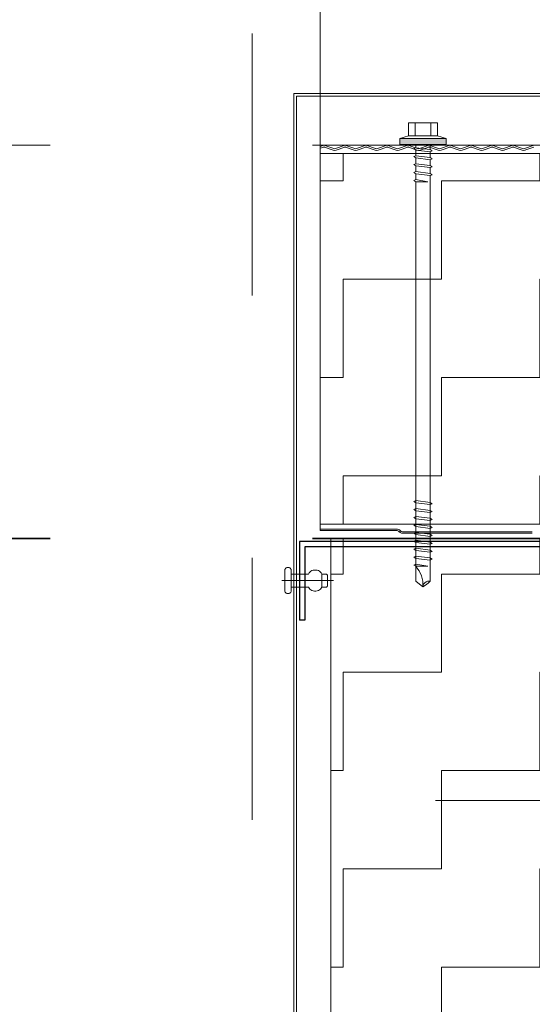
# Model space of a CAD drawing. Header units: metres. Extents: x 1316.5 to 1415.3, y -94.1 to -52.
# Tile 561 of 656: x 1408.377 to 1408.572, y -73.514 to -73.138. Entities that reach past the tile are written whole.
import ezdxf

# ---------------------------------------------------------------- set-up
doc = ezdxf.new("R2010")
doc.units = ezdxf.units.M
doc.header["$PDMODE"] = 65
for name, pattern in [('AUSGEZOGEN', [0]), ('GETRENNT2_S10', [0.045, 0.02, -0.01, 0, -0.005, 0, -0.01]), ('PUNKT2_S9', [0.0015, 0, -0.0015]), ('STRICHLINIE2_S3', [0.055, 0.04, -0.015]), ('STRICHPUNKT2_S5', [0.1, 0.07, -0.01, 0.01, -0.01])]:
    doc.linetypes.add(name, pattern=pattern)
doc.layers.add('XR$3$_42143', color=7, linetype='Continuous')
doc.layers.add('XR$3$_42154', color=7, linetype='Continuous')
for name, color, linetype, lineweight in [('XR$3$Achsen', 4, 'AUSGEZOGEN', 13), ('XR$3$Maßlinie 1_50', 7, 'AUSGEZOGEN', 25), ('XR$3$Muster', 4, 'AUSGEZOGEN', 13), ('XR$3$STANDARD_1', 7, 'AUSGEZOGEN', 25), ('XR$3$Wand', 1, 'AUSGEZOGEN', 50), ('XR$3$Wand Mauerwerk nt', 7, 'AUSGEZOGEN', 25), ('XR$3$Wand Mauerwerk tr_1', 42, 'AUSGEZOGEN', 18)]:
    doc.layers.add(name, color=color, linetype=linetype, lineweight=lineweight)
doc.styles.add('ARIAL', font='arial.ttf')
doc.dimstyles.new('DIMSTYLE_22', dxfattribs={"dimtxt": 0.04, "dimasz": 0.03, "dimexe": 0, "dimexo": 1e-06, "dimgap": 0.02, "dimtad": 2, "dimdec": 1, "dimlfac": 100, "dimrnd": 0.5, "dimzin": 12, "dimdsep": 46, "dimtxsty": 'ARIAL', "dimblk1": 'ALL_ML_KREIS', "dimblk2": 'ALL_ML_KREIS', "dimsah": 1, "dimcen": 0, "dimse1": 1, "dimse2": 1, "dimclrd": 7, "dimclre": 7, "dimclrt": 7, "dimadec": 0, "dimazin": 0, "dimtfac": 1, "dimtdec": 0, "dimtix": 1, "dimtmove": 2, "dimatfit": 3, "dimfxl": 0, "dimtvp": 1.2, "dimtzin": 0, "dimlwd": 0, "dimlwe": 25, "dimarcsym": 0})
doc.dimstyles.new('DIMSTYLE_23', dxfattribs={"dimtxt": 0.04, "dimasz": 0.03, "dimexe": 0, "dimexo": 1e-06, "dimgap": 0.02, "dimtad": 2, "dimdec": 1, "dimlfac": 100, "dimrnd": 0.5, "dimzin": 12, "dimdsep": 46, "dimtxsty": 'ARIAL', "dimblk1": 'ALL_ML_KREIS', "dimblk2": 'ALL_ML_KREIS', "dimsah": 1, "dimcen": 0, "dimse1": 1, "dimse2": 1, "dimclrd": 7, "dimclre": 7, "dimclrt": 7, "dimadec": 0, "dimazin": 0, "dimtfac": 1, "dimtdec": 0, "dimtix": 1, "dimtmove": 2, "dimatfit": 3, "dimfxl": 0, "dimtvp": 1.2, "dimtzin": 0, "dimlwd": 0, "dimlwe": 25, "dimarcsym": 0})
doc.dimstyles.new('DIMSTYLE_4', dxfattribs={"dimtxt": 0.04, "dimasz": 0.03, "dimexe": 0, "dimexo": 1e-06, "dimgap": 0.02, "dimtad": 2, "dimdec": 1, "dimlfac": 100, "dimrnd": 0.5, "dimzin": 4, "dimdsep": 46, "dimtxsty": 'ARIAL', "dimblk1": 'ALL_ML_KREIS', "dimblk2": 'ALL_ML_KREIS', "dimsah": 1, "dimcen": 0, "dimse1": 1, "dimse2": 1, "dimclrd": 7, "dimclre": 7, "dimclrt": 7, "dimadec": 0, "dimazin": 0, "dimtfac": 1, "dimtdec": 0, "dimtix": 1, "dimtmove": 2, "dimatfit": 3, "dimfxl": 0, "dimtzin": 0, "dimlwd": 0, "dimlwe": 25, "dimarcsym": 0})
pattern_1 = [(90, (-0.075, 0.075), (-0.0375, 0.0375), [0.0375, -0.0375]), (180, (-0.075, 0.075), (-0.0375, -0.0375), [0.0375, -0.0375])]

# ---------------------------------------------------------------- blocks, each defined once
blk = doc.blocks.new('COMPLEXOBJECT_26')
at = {"transparency": 33554687}
for p, q in [((1408.61527, -73.42137), (1408.61527, -73.42737)), ((1408.61527, -73.45137), (1408.61527, -73.44537))]:
    blk.add_line(p, q, dxfattribs=at)
at = {"layer": 'XR$3$STANDARD_1', "color": 7, "linetype": 'AUSGEZOGEN', "lineweight": 25, "transparency": 33554687}
for p, q in [((1408.61527, -73.33758), (1408.48337, -73.33758)), ((1408.48337, -73.33758), (1408.48337, -73.36758)), ((1408.61327, -73.33959), (1408.48537, -73.33958)), ((1408.48537, -73.33958), (1408.48537, -73.36758)), ((1408.61327, -73.47989), (1408.61327, -73.33959)), ((1408.61527, -73.47989), (1408.61527, -73.33758)), ((1408.48537, -73.36758), (1408.48337, -73.36758)), ((1408.61327, -73.47989), (1408.61527, -73.47989))]:
    blk.add_line(p, q, dxfattribs=at)
at = {"layer": 'XR$3$STANDARD_1', "color": 7, "linetype": 'AUSGEZOGEN', "lineweight": 18, "transparency": 33554687}
for p, q in [((1408.61527, -73.46637), (1408.61527, -73.40637)), ((1408.61527, -73.40637), (1408.61527, -73.46637))]:
    blk.add_line(p, q, dxfattribs=at)
blk = doc.blocks.new('COMPLEXOBJECT_28')
at = {"layer": 'XR$3$_42143', "color": 7, "linetype": 'AUSGEZOGEN', "lineweight": 13, "transparency": 33554687}
for p, q in [((1408.57778, -73.16661), (1408.48128, -73.16661)), ((1408.48128, -73.16661), (1408.48128, -73.7336)), ((1408.57678, -73.16761), (1408.48228, -73.16761)), ((1408.48228, -73.16761), (1408.48228, -73.73261))]:
    blk.add_line(p, q, dxfattribs=at)
blk = doc.blocks.new('ALL_ML_KREIS')
at = {"color": 0, "linetype": 'ByBlock', "lineweight": -2}
for p, q in [((0, -0.5), (0, 0.5)), ((-1, 0), (0.5, 0))]:
    blk.add_line(p, q, dxfattribs=at)
blk.add_circle((0, 0), 0.15, dxfattribs=at)
blk = doc.blocks.new('*D169')
at = {"layer": 'DEFPOINTS', "color": 7, "linetype": 'AUSGEZOGEN', "lineweight": 25, "transparency": 33554687}
for p in [(1408.49128, -73.07314), (1408.49128, -73.29055), (1408.61527, -73.38937)]:
    blk.add_point(p, dxfattribs=at)
at = {"layer": 'XR$3$Maßlinie 1_50', "color": 7, "linetype": 'AUSGEZOGEN', "lineweight": -2, "transparency": 33554687}
blk.add_line((1408.49128, -73.07314), (1408.61527, -73.07314), dxfattribs=at)
at = {"layer": 'XR$3$Maßlinie 1_50', "color": 7, "linetype": 'AUSGEZOGEN', "lineweight": 25, "transparency": 33554687, "xscale": 0.03, "yscale": 0.03, "zscale": 0.03, "rotation": 180}
blk.add_blockref('ALL_ML_KREIS', (1408.49128, -73.07314), dxfattribs=at)
at = {"layer": 'XR$3$Maßlinie 1_50', "color": 7, "linetype": 'AUSGEZOGEN', "lineweight": 25, "transparency": 33554687, "xscale": 0.03, "yscale": 0.03, "zscale": 0.03}
blk.add_blockref('ALL_ML_KREIS', (1408.61527, -73.07314), dxfattribs=at)
at = {"layer": 'XR$3$Maßlinie 1_50', "color": 7, "linetype": 'AUSGEZOGEN', "lineweight": 25, "transparency": 33554687, "insert": (1408.56954, -73.04314), "char_height": 0.04, "width": 0.16, "attachment_point": 5, "style": 'ARIAL'}
blk.add_mtext('\\A1;{\\A1;{12\\H0.026400;\\S5^ ;}}', dxfattribs=at)
blk = doc.blocks.new('*D199')
at = {"layer": 'DEFPOINTS', "color": 7, "linetype": 'AUSGEZOGEN', "lineweight": 25, "transparency": 33554687}
for p in [(1408.49128, -72.83468), (1408.49128, -73.18735), (1409.43926, -73.20064)]:
    blk.add_point(p, dxfattribs=at)
at = {"layer": 'XR$3$Maßlinie 1_50', "color": 7, "linetype": 'AUSGEZOGEN', "lineweight": -2, "transparency": 33554687}
blk.add_line((1408.49128, -72.83468), (1409.43926, -72.83468), dxfattribs=at)
at = {"layer": 'XR$3$Maßlinie 1_50', "color": 7, "linetype": 'AUSGEZOGEN', "lineweight": 25, "transparency": 33554687, "xscale": 0.03, "yscale": 0.03, "zscale": 0.03, "rotation": 180}
blk.add_blockref('ALL_ML_KREIS', (1408.49128, -72.83468), dxfattribs=at)
at = {"layer": 'XR$3$Maßlinie 1_50', "color": 7, "linetype": 'AUSGEZOGEN', "lineweight": 25, "transparency": 33554687, "xscale": 0.03, "yscale": 0.03, "zscale": 0.03}
blk.add_blockref('ALL_ML_KREIS', (1409.43926, -72.83468), dxfattribs=at)
at = {"layer": 'XR$3$Maßlinie 1_50', "color": 7, "linetype": 'AUSGEZOGEN', "lineweight": 25, "transparency": 33554687, "insert": (1408.96331, -72.804), "char_height": 0.04, "width": 0.16, "attachment_point": 5, "style": 'ARIAL'}
blk.add_mtext('\\A1;{\\A1;{95\\H0.026400;\\S^ ;}}', dxfattribs=at)
blk = doc.blocks.new('*D206')
at = {"layer": 'DEFPOINTS', "color": 7, "linetype": 'AUSGEZOGEN', "lineweight": 25, "transparency": 33554687}
for p in [(1408.46527, -73.47235), (1408.61527, -73.84537), (1408.46527, -74.35704)]:
    blk.add_point(p, dxfattribs=at)
at = {"layer": 'XR$3$Maßlinie 1_50', "color": 7, "linetype": 'AUSGEZOGEN', "lineweight": -2, "transparency": 33554687}
blk.add_line((1408.46527, -74.35704), (1408.61527, -74.35704), dxfattribs=at)
at = {"layer": 'XR$3$Maßlinie 1_50', "color": 7, "linetype": 'AUSGEZOGEN', "lineweight": 25, "transparency": 33554687, "xscale": 0.03, "yscale": 0.03, "zscale": 0.03, "rotation": 180}
blk.add_blockref('ALL_ML_KREIS', (1408.46527, -74.35704), dxfattribs=at)
at = {"layer": 'XR$3$Maßlinie 1_50', "color": 7, "linetype": 'AUSGEZOGEN', "lineweight": 25, "transparency": 33554687, "xscale": 0.03, "yscale": 0.03, "zscale": 0.03}
blk.add_blockref('ALL_ML_KREIS', (1408.61527, -74.35704), dxfattribs=at)
at = {"layer": 'XR$3$Maßlinie 1_50', "color": 7, "linetype": 'AUSGEZOGEN', "lineweight": 25, "transparency": 33554687, "insert": (1408.53831, -74.32636), "char_height": 0.04, "width": 0.16, "attachment_point": 5, "style": 'ARIAL'}
blk.add_mtext('\\A1;{\\A1;{15\\H0.026400;\\S^ ;}}', dxfattribs=at)
blk = doc.blocks.new('*D216')
at = {"layer": 'DEFPOINTS', "color": 7, "linetype": 'AUSGEZOGEN', "lineweight": 25, "transparency": 33554687}
for p in [(1408.46527, -72.95765), (1408.49128, -73.37702), (1408.46527, -73.50232)]:
    blk.add_point(p, dxfattribs=at)
at = {"layer": 'XR$3$Maßlinie 1_50', "color": 7, "linetype": 'AUSGEZOGEN', "lineweight": -2, "transparency": 33554687}
blk.add_line((1408.46527, -72.95765), (1408.49128, -72.95765), dxfattribs=at)
at = {"layer": 'XR$3$Maßlinie 1_50', "color": 7, "linetype": 'AUSGEZOGEN', "lineweight": 25, "transparency": 33554687, "xscale": 0.03, "yscale": 0.03, "zscale": 0.03, "rotation": 180}
blk.add_blockref('ALL_ML_KREIS', (1408.46527, -72.95765), dxfattribs=at)
at = {"layer": 'XR$3$Maßlinie 1_50', "color": 7, "linetype": 'AUSGEZOGEN', "lineweight": 25, "transparency": 33554687, "xscale": 0.03, "yscale": 0.03, "zscale": 0.03}
blk.add_blockref('ALL_ML_KREIS', (1408.49128, -72.95765), dxfattribs=at)
at = {"layer": 'XR$3$Maßlinie 1_50', "color": 7, "linetype": 'AUSGEZOGEN', "lineweight": 25, "transparency": 33554687, "insert": (1408.49608, -72.91265), "char_height": 0.04, "width": 0.12, "attachment_point": 5, "style": 'ARIAL'}
blk.add_mtext('\\A1;{\\A1;{2\\H0.026400;\\S5^ ;}}', dxfattribs=at)
blk = doc.blocks.new('*D217')
at = {"layer": 'DEFPOINTS', "color": 7, "linetype": 'AUSGEZOGEN', "lineweight": 25, "transparency": 33554687}
for p in [(1408.49128, -72.95765), (1408.49128, -73.37702), (1408.61527, -73.44581)]:
    blk.add_point(p, dxfattribs=at)
at = {"layer": 'XR$3$Maßlinie 1_50', "color": 7, "linetype": 'AUSGEZOGEN', "lineweight": -2, "transparency": 33554687}
blk.add_line((1408.49128, -72.95765), (1408.61527, -72.95765), dxfattribs=at)
at = {"layer": 'XR$3$Maßlinie 1_50', "color": 7, "linetype": 'AUSGEZOGEN', "lineweight": 25, "transparency": 33554687, "xscale": 0.03, "yscale": 0.03, "zscale": 0.03, "rotation": 180}
blk.add_blockref('ALL_ML_KREIS', (1408.49128, -72.95765), dxfattribs=at)
at = {"layer": 'XR$3$Maßlinie 1_50', "color": 7, "linetype": 'AUSGEZOGEN', "lineweight": 25, "transparency": 33554687, "xscale": 0.03, "yscale": 0.03, "zscale": 0.03}
blk.add_blockref('ALL_ML_KREIS', (1408.61527, -72.95765), dxfattribs=at)
at = {"layer": 'XR$3$Maßlinie 1_50', "color": 7, "linetype": 'AUSGEZOGEN', "lineweight": 25, "transparency": 33554687, "insert": (1408.56954, -72.92765), "char_height": 0.04, "width": 0.16, "attachment_point": 5, "style": 'ARIAL'}
blk.add_mtext('\\A1;{\\A1;{12\\H0.026400;\\S5^ ;}}', dxfattribs=at)

msp = doc.modelspace()

# ---------------------------------------------------------------- hatches: boundary and pattern name
at = {"layer": 'XR$3$Muster', "linetype": 'AUSGEZOGEN', "lineweight": 13, "transparency": 33554687}
h = msp.add_hatch(dxfattribs=at)
h.set_pattern_fill('MUSTER', color=4, scale=0.0375, angle=90, style=0, pattern_type=2)
h.set_pattern_definition(pattern_1)
h.paths.add_polyline_path([(1409.43926, -73.18952), (1408.49128, -73.18952), (1408.49128, -73.33093), (1409.43926, -73.33093)], flags=0)
h = msp.add_hatch(dxfattribs=at)
h.set_pattern_fill('MUSTER', color=4, scale=0.0375, angle=90, style=0, pattern_type=2)
h.set_pattern_definition(pattern_1)
h.paths.add_polyline_path([(1408.61527, -73.61589), (1408.61527, -73.33637), (1408.49527, -73.33637), (1408.49527, -73.72637), (1408.52699, -73.72637), (1408.52699, -73.71042), (1408.52757, -73.70907), (1408.52865, -73.70657), (1408.52944, -73.70472), (1408.53196, -73.71042), (1408.53196, -73.72522), (1408.53713, -73.72637), (1408.59126, -73.72637), (1408.59282, -73.72627), (1408.59437, -73.72599), (1408.59587, -73.72552), (1408.5973, -73.72488), (1408.59864, -73.72407), (1408.59988, -73.7231), (1408.60099, -73.72199), (1408.60196, -73.72075), (1408.60277, -73.71941), (1408.60341, -73.71798), (1408.60388, -73.71648), (1408.60416, -73.71494), (1408.60426, -73.71337), (1408.60426, -73.62287), (1408.60448, -73.62119), (1408.60513, -73.61962), (1408.60616, -73.61827), (1408.60751, -73.61724), (1408.60907, -73.61659), (1408.61076, -73.61637), (1408.61426, -73.61637)], flags=0)
at = {"layer": 'XR$3$STANDARD_1', "linetype": 'AUSGEZOGEN', "lineweight": 35, "transparency": 33554687}
h = msp.add_hatch(color=7, dxfattribs=at)
h.set_gradient(color2=(0, 0, 0), one_color=1)
h.paths.add_polyline_path([(1408.52167, -73.18381), (1408.52167, -73.18601), (1408.53927, -73.18381)], flags=0)
h = msp.add_hatch(color=7, dxfattribs=at)
h.set_gradient(color2=(0, 0, 0), one_color=1)
h.paths.add_polyline_path([(1408.52167, -73.18601), (1408.53927, -73.18601), (1408.53927, -73.18381)], flags=0)

# ---------------------------------------------------------------- linework, layer by layer
at = {"layer": 'XR$3$_42143', "color": 30, "linetype": 'AUSGEZOGEN', "lineweight": 13, "transparency": 33554687}
for p, q in [((1408.49241, -73.18643), (1408.49128, -73.18684)), ((1408.49128, -73.33337), (1408.49128, -73.18673)), ((1408.49128, -73.18751), (1408.49263, -73.18702)), ((1408.49288, -73.18702), (1408.4962, -73.18823)), ((1408.49642, -73.18764), (1408.4931, -73.18643)), ((1408.50042, -73.18643), (1408.4971, -73.18764)), ((1408.49732, -73.18823), (1408.50064, -73.18702)), ((1408.50089, -73.18702), (1408.50421, -73.18823)), ((1408.50443, -73.18764), (1408.5011, -73.18643)), ((1408.50843, -73.18643), (1408.50511, -73.18764)), ((1408.50532, -73.18823), (1408.50865, -73.18702)), ((1408.5089, -73.18702), (1408.51222, -73.18823)), ((1408.51243, -73.18764), (1408.50911, -73.18643)), ((1408.51644, -73.18643), (1408.51312, -73.18764)), ((1408.51333, -73.18823), (1408.51665, -73.18702)), ((1408.51691, -73.18702), (1408.52023, -73.18823)), ((1408.52044, -73.18764), (1408.51712, -73.18643)), ((1408.52445, -73.18643), (1408.52113, -73.18764)), ((1408.52134, -73.18823), (1408.52466, -73.18702)), ((1408.52492, -73.18702), (1408.52824, -73.18823)), ((1408.52845, -73.18764), (1408.52513, -73.18643)), ((1408.53246, -73.18643), (1408.52913, -73.18764)), ((1408.52935, -73.18823), (1408.53267, -73.18702)), ((1408.53292, -73.18702), (1408.53624, -73.18823)), ((1408.53646, -73.18764), (1408.53314, -73.18643)), ((1408.54046, -73.18643), (1408.53714, -73.18764)), ((1408.53736, -73.18823), (1408.54068, -73.18702)), ((1408.54093, -73.18702), (1408.54425, -73.18823)), ((1408.54447, -73.18764), (1408.54115, -73.18643)), ((1408.54847, -73.18643), (1408.54515, -73.18764)), ((1408.54537, -73.18823), (1408.54869, -73.18702)), ((1408.54894, -73.18702), (1408.55226, -73.18823)), ((1408.55248, -73.18764), (1408.54916, -73.18643)), ((1408.55648, -73.18643), (1408.55316, -73.18764)), ((1408.55338, -73.18823), (1408.5567, -73.18702)), ((1408.55695, -73.18702), (1408.56027, -73.18823)), ((1408.56049, -73.18764), (1408.55717, -73.18643)), ((1408.56449, -73.18643), (1408.56117, -73.18764)), ((1408.56138, -73.18823), (1408.56471, -73.18702)), ((1408.56496, -73.18702), (1408.56828, -73.18823)), ((1408.56849, -73.18764), (1408.56517, -73.18643)), ((1408.5725, -73.18643), (1408.56918, -73.18764)), ((1408.56939, -73.18823), (1408.57271, -73.18702)), ((1408.52036, -73.33282), (1408.49128, -73.33282)), ((1408.49128, -73.33337), (1408.52036, -73.33337)), ((1408.52188, -73.33351), (1408.52177, -73.3334)), ((1408.52138, -73.33379), (1408.52149, -73.3339)), ((1408.57218, -73.33382), (1408.52262, -73.33382)), ((1408.52262, -73.33437), (1408.57218, -73.33437))]:
    msp.add_line(p, q, dxfattribs=at)
for centre, radius, start, end in [((1408.49275, -73.18737), 0.001, 70.0189, 109.9791), ((1408.49275, -73.18737), 0.00037, 70.0189, 109.9791), ((1408.50076, -73.18737), 0.001, 70.0189, 109.9791), ((1408.50076, -73.18737), 0.00037, 70.0189, 109.9791), ((1408.50877, -73.18737), 0.001, 70.0189, 109.9791), ((1408.50877, -73.18737), 0.00037, 70.0189, 109.9791), ((1408.51678, -73.18737), 0.001, 70.0189, 109.9791), ((1408.51678, -73.18737), 0.00037, 70.0189, 109.9791), ((1408.52479, -73.18737), 0.001, 70.0189, 109.9791), ((1408.52479, -73.18737), 0.00037, 70.0189, 109.9791), ((1408.5328, -73.18737), 0.001, 70.0189, 109.9791), ((1408.5328, -73.18737), 0.00037, 70.0189, 109.9791), ((1408.54081, -73.18737), 0.001, 70.0189, 109.9791), ((1408.54081, -73.18737), 0.00037, 70.0189, 109.9791), ((1408.54881, -73.18737), 0.001, 70.0189, 109.9791), ((1408.54881, -73.18737), 0.00037, 70.0189, 109.9791), ((1408.55682, -73.18737), 0.001, 70.0189, 109.9791), ((1408.55682, -73.18737), 0.00037, 70.0189, 109.9791), ((1408.56483, -73.18737), 0.001, 70.0189, 109.9791), ((1408.56483, -73.18737), 0.00037, 70.0189, 109.9791), ((1408.49676, -73.1867), 0.00163, 250.0189, 289.9791), ((1408.49676, -73.1867), 0.00163, 250.0189, 289.9791), ((1408.49676, -73.1867), 0.001, 250.0189, 289.9791), ((1408.49676, -73.1867), 0.001, 250.0189, 289.9791), ((1408.50477, -73.1867), 0.00163, 250.0189, 289.9791), ((1408.50477, -73.1867), 0.001, 250.0189, 289.9791), ((1408.51278, -73.1867), 0.00163, 250.0189, 289.9791), ((1408.51278, -73.1867), 0.00163, 250.0189, 289.9791), ((1408.51278, -73.1867), 0.001, 250.0189, 289.9791), ((1408.51278, -73.1867), 0.001, 250.0189, 289.9791), ((1408.52078, -73.1867), 0.00163, 250.0189, 289.9791), ((1408.52078, -73.1867), 0.001, 250.0189, 289.9791), ((1408.52879, -73.1867), 0.00163, 250.0189, 289.9791), ((1408.52879, -73.1867), 0.00163, 250.0189, 289.9791), ((1408.52879, -73.1867), 0.001, 250.0189, 289.9791), ((1408.52879, -73.1867), 0.001, 250.0189, 289.9791), ((1408.5368, -73.1867), 0.00163, 250.0189, 289.9791), ((1408.5368, -73.1867), 0.001, 250.0189, 289.9791), ((1408.54481, -73.1867), 0.00163, 250.0189, 289.9791), ((1408.54481, -73.1867), 0.00163, 250.0189, 289.9791), ((1408.54481, -73.1867), 0.001, 250.0189, 289.9791), ((1408.54481, -73.1867), 0.001, 250.0189, 289.9791), ((1408.55282, -73.1867), 0.00163, 250.0189, 289.9791), ((1408.55282, -73.1867), 0.001, 250.0189, 289.9791), ((1408.56083, -73.1867), 0.00163, 250.0189, 289.9791), ((1408.56083, -73.1867), 0.00163, 250.0189, 289.9791), ((1408.56083, -73.1867), 0.001, 250.0189, 289.9791), ((1408.56083, -73.1867), 0.001, 250.0189, 289.9791), ((1408.56884, -73.1867), 0.00163, 250.0189, 289.9791), ((1408.56884, -73.1867), 0.001, 250.0189, 289.9791), ((1408.52036, -73.33482), 0.002, 45, 90), ((1408.52036, -73.33482), 0.00145, 45, 90), ((1408.52262, -73.33277), 0.00105, 225, 270), ((1408.52262, -73.33277), 0.0016, 225, 270)]:
    msp.add_arc(centre, radius, start, end, dxfattribs=at)
at = {"layer": 'XR$3$_42154', "color": 7, "linetype": 'STRICHLINIE2_S3', "lineweight": 13, "transparency": 33554687}
msp.add_line((1408.46527, -72.94372), (1408.46527, -74.41504), dxfattribs=at)
at = {"layer": 'XR$3$_42154', "color": 51, "linetype": 'AUSGEZOGEN', "lineweight": 13, "transparency": 33554687}
for p, q in [((1408.49263, -73.18702), (1408.49128, -73.18751)), ((1408.4962, -73.18823), (1408.49288, -73.18702)), ((1408.50064, -73.18702), (1408.49732, -73.18823)), ((1408.50421, -73.18823), (1408.50089, -73.18702)), ((1408.50865, -73.18702), (1408.50532, -73.18823)), ((1408.51222, -73.18823), (1408.5089, -73.18702)), ((1408.51665, -73.18702), (1408.51333, -73.18823)), ((1408.52023, -73.18823), (1408.51691, -73.18702)), ((1408.52466, -73.18702), (1408.52134, -73.18823)), ((1408.52824, -73.18823), (1408.52492, -73.18702)), ((1408.53267, -73.18702), (1408.52935, -73.18823)), ((1408.53624, -73.18823), (1408.53292, -73.18702)), ((1408.54068, -73.18702), (1408.53736, -73.18823)), ((1408.54425, -73.18823), (1408.54093, -73.18702)), ((1408.54869, -73.18702), (1408.54537, -73.18823)), ((1408.55226, -73.18823), (1408.54894, -73.18702)), ((1408.5567, -73.18702), (1408.55338, -73.18823)), ((1408.56027, -73.18823), (1408.55695, -73.18702)), ((1408.56471, -73.18702), (1408.56138, -73.18823)), ((1408.56828, -73.18823), (1408.56496, -73.18702)), ((1408.57271, -73.18702), (1408.56939, -73.18823)), ((1408.49128, -73.33282), (1408.52036, -73.33282)), ((1408.52177, -73.3334), (1408.52188, -73.33351)), ((1408.52262, -73.33382), (1408.57218, -73.33382))]:
    msp.add_line(p, q, dxfattribs=at)
for centre, radius, start, end in [((1408.49275, -73.18737), 0.00037, 70.0189, 109.9791), ((1408.50076, -73.18737), 0.00037, 70.0189, 109.9791), ((1408.50877, -73.18737), 0.00037, 70.0189, 109.9791), ((1408.51678, -73.18737), 0.00037, 70.0189, 109.9791), ((1408.52479, -73.18737), 0.00037, 70.0189, 109.9791), ((1408.5328, -73.18737), 0.00037, 70.0189, 109.9791), ((1408.54081, -73.18737), 0.00037, 70.0189, 109.9791), ((1408.54881, -73.18737), 0.00037, 70.0189, 109.9791), ((1408.55682, -73.18737), 0.00037, 70.0189, 109.9791), ((1408.56483, -73.18737), 0.00037, 70.0189, 109.9791), ((1408.49676, -73.1867), 0.00163, 250.0189, 289.9791), ((1408.49676, -73.1867), 0.00163, 250.0189, 289.9791), ((1408.50477, -73.1867), 0.00163, 250.0189, 289.9791), ((1408.51278, -73.1867), 0.00163, 250.0189, 289.9791), ((1408.51278, -73.1867), 0.00163, 250.0189, 289.9791), ((1408.52078, -73.1867), 0.00163, 250.0189, 289.9791), ((1408.52879, -73.1867), 0.00163, 250.0189, 289.9791), ((1408.52879, -73.1867), 0.00163, 250.0189, 289.9791), ((1408.5368, -73.1867), 0.00163, 250.0189, 289.9791), ((1408.54481, -73.1867), 0.00163, 250.0189, 289.9791), ((1408.54481, -73.1867), 0.00163, 250.0189, 289.9791), ((1408.55282, -73.1867), 0.00163, 250.0189, 289.9791), ((1408.56083, -73.1867), 0.00163, 250.0189, 289.9791), ((1408.56083, -73.1867), 0.00163, 250.0189, 289.9791), ((1408.56884, -73.1867), 0.00163, 250.0189, 289.9791), ((1408.52036, -73.33482), 0.002, 45, 90), ((1408.52262, -73.33277), 0.00105, 225, 270)]:
    msp.add_arc(centre, radius, start, end, dxfattribs=at)
at = {"layer": 'XR$3$Achsen', "color": 4, "linetype": 'STRICHPUNKT2_S5', "lineweight": 35, "transparency": 33554687}
msp.add_line((1408.08828, -73.33637), (1410.08226, -73.33637), dxfattribs=at)
at = {"layer": 'XR$3$STANDARD_1', "color": 7, "linetype": 'AUSGEZOGEN', "lineweight": 13, "transparency": 33554687}
for p, q in [((1408.52497, -73.17776), (1408.52497, -73.18271)), ((1408.53047, -73.17776), (1408.52497, -73.17776)), ((1408.52744, -73.17776), (1408.52744, -73.18271)), ((1408.53597, -73.17776), (1408.53047, -73.17776)), ((1408.5335, -73.17776), (1408.5335, -73.18271)), ((1408.53597, -73.18271), (1408.53597, -73.17776)), ((1408.52167, -73.18381), (1408.52497, -73.18271)), ((1408.52497, -73.18271), (1408.53597, -73.18271)), ((1408.53927, -73.18381), (1408.53597, -73.18271)), ((1408.52167, -73.18601), (1408.52167, -73.18381)), ((1408.52167, -73.18381), (1408.53927, -73.18381)), ((1408.53927, -73.18601), (1408.52167, -73.18601)), ((1408.52772, -73.18601), (1408.52772, -73.18732)), ((1408.53322, -73.188), (1408.53322, -73.18601)), ((1408.53927, -73.18381), (1408.53927, -73.18601)), ((1408.52772, -73.18732), (1408.527, -73.18765)), ((1408.527, -73.18765), (1408.52772, -73.18816)), ((1408.52772, -73.19035), (1408.527, -73.19068)), ((1408.527, -73.19068), (1408.52772, -73.19119)), ((1408.53322, -73.188), (1408.52772, -73.18732)), ((1408.52772, -73.18815), (1408.52772, -73.19035)), ((1408.52772, -73.18816), (1408.53322, -73.18883)), ((1408.53322, -73.19104), (1408.52772, -73.19035)), ((1408.53393, -73.1885), (1408.53322, -73.188)), ((1408.53322, -73.18883), (1408.53393, -73.1885)), ((1408.53322, -73.19103), (1408.53322, -73.18883)), ((1408.52772, -73.19338), (1408.527, -73.19371)), ((1408.527, -73.19371), (1408.52772, -73.19422)), ((1408.52772, -73.19118), (1408.52772, -73.19338)), ((1408.52772, -73.19119), (1408.53322, -73.19186)), ((1408.53322, -73.19407), (1408.52772, -73.19338)), ((1408.52772, -73.19422), (1408.53322, -73.19489)), ((1408.52772, -73.19422), (1408.52772, -73.19642)), ((1408.53393, -73.19153), (1408.53322, -73.19104)), ((1408.53322, -73.19186), (1408.53393, -73.19153)), ((1408.53322, -73.19406), (1408.53322, -73.19186)), ((1408.53393, -73.19456), (1408.53322, -73.19407)), ((1408.53322, -73.19489), (1408.53393, -73.19456)), ((1408.52772, -73.19642), (1408.527, -73.19675)), ((1408.527, -73.19675), (1408.52772, -73.19725)), ((1408.53322, -73.1971), (1408.52772, -73.19642)), ((1408.52772, -73.19725), (1408.53322, -73.19792)), ((1408.52772, -73.19725), (1408.52772, -73.19945)), ((1408.53322, -73.19709), (1408.53322, -73.19489)), ((1408.53393, -73.19759), (1408.53322, -73.1971)), ((1408.53322, -73.19792), (1408.53393, -73.19759)), ((1408.53322, -73.35263), (1408.53322, -73.19792)), ((1408.52772, -73.19945), (1408.527, -73.19977)), ((1408.527, -73.19977), (1408.52772, -73.20028)), ((1408.5323, -73.20028), (1408.52772, -73.19945)), ((1408.52772, -73.20028), (1408.52772, -73.35263)), ((1408.52772, -73.20028), (1408.5323, -73.20028)), ((1408.52772, -73.32194), (1408.527, -73.32228)), ((1408.527, -73.32228), (1408.52772, -73.32278)), ((1408.53322, -73.32263), (1408.52772, -73.32194)), ((1408.52772, -73.32497), (1408.527, -73.32531)), ((1408.527, -73.32531), (1408.52772, -73.32581)), ((1408.52772, -73.32278), (1408.53322, -73.32345)), ((1408.52772, -73.32278), (1408.52772, -73.32498)), ((1408.53322, -73.32566), (1408.52772, -73.32497)), ((1408.52772, -73.32581), (1408.53322, -73.32648)), ((1408.52772, -73.32581), (1408.52772, -73.32801)), ((1408.53393, -73.32312), (1408.53322, -73.32263)), ((1408.53322, -73.32345), (1408.53393, -73.32312)), ((1408.53322, -73.32565), (1408.53322, -73.32345)), ((1408.53393, -73.32615), (1408.53322, -73.32566)), ((1408.52772, -73.32801), (1408.527, -73.32834)), ((1408.527, -73.32834), (1408.52772, -73.32884)), ((1408.53322, -73.32869), (1408.52772, -73.32801)), ((1408.52772, -73.32884), (1408.53322, -73.32951)), ((1408.52772, -73.32884), (1408.52772, -73.33104)), ((1408.53322, -73.32648), (1408.53393, -73.32615)), ((1408.53322, -73.32868), (1408.53322, -73.32648)), ((1408.53393, -73.32918), (1408.53322, -73.32869)), ((1408.53322, -73.32951), (1408.53393, -73.32918)), ((1408.53322, -73.33171), (1408.53322, -73.32951)), ((1408.52772, -73.33104), (1408.527, -73.33137)), ((1408.527, -73.33137), (1408.52772, -73.33187)), ((1408.53322, -73.33172), (1408.52772, -73.33104)), ((1408.52772, -73.33187), (1408.53322, -73.33255)), ((1408.53393, -73.33222), (1408.53322, -73.33172)), ((1408.53322, -73.33255), (1408.53393, -73.33222)), ((1408.52772, -73.33407), (1408.527, -73.3344)), ((1408.527, -73.3344), (1408.52772, -73.33491)), ((1408.52772, -73.3371), (1408.527, -73.33743)), ((1408.53322, -73.33475), (1408.52772, -73.33407)), ((1408.52772, -73.3349), (1408.52772, -73.3371)), ((1408.52772, -73.33491), (1408.53322, -73.33558)), ((1408.53322, -73.33778), (1408.52772, -73.3371)), ((1408.53393, -73.33524), (1408.53322, -73.33475)), ((1408.53322, -73.33558), (1408.53393, -73.33524)), ((1408.53322, -73.33778), (1408.53322, -73.33558)), ((1408.527, -73.33743), (1408.52772, -73.33794)), ((1408.52772, -73.34013), (1408.527, -73.34046)), ((1408.527, -73.34046), (1408.52772, -73.34097)), ((1408.52772, -73.33793), (1408.52772, -73.34013)), ((1408.52772, -73.33794), (1408.53322, -73.33861)), ((1408.53322, -73.34081), (1408.52772, -73.34013)), ((1408.52772, -73.34096), (1408.52772, -73.34316)), ((1408.52772, -73.34097), (1408.53322, -73.34164)), ((1408.53393, -73.33828), (1408.53322, -73.33778)), ((1408.53322, -73.33861), (1408.53393, -73.33828)), ((1408.53322, -73.34081), (1408.53322, -73.33861)), ((1408.53393, -73.34131), (1408.53322, -73.34081)), ((1408.52772, -73.34316), (1408.527, -73.34349)), ((1408.527, -73.34349), (1408.52772, -73.344)), ((1408.53322, -73.34384), (1408.52772, -73.34316)), ((1408.52772, -73.34399), (1408.52772, -73.34619)), ((1408.52772, -73.344), (1408.53322, -73.34467)), ((1408.53322, -73.34164), (1408.53393, -73.34131)), ((1408.53322, -73.34384), (1408.53322, -73.34164)), ((1408.53393, -73.34434), (1408.53322, -73.34384)), ((1408.53322, -73.34467), (1408.53393, -73.34434)), ((1408.47781, -73.34845), (1408.47783, -73.34825)), ((1408.47781, -73.34845), (1408.47781, -73.35645)), ((1408.47783, -73.34825), (1408.4779, -73.34807)), ((1408.4779, -73.34807), (1408.47801, -73.34789)), ((1408.47801, -73.34789), (1408.47816, -73.34774)), ((1408.47816, -73.34774), (1408.47834, -73.34762)), ((1408.47834, -73.34762), (1408.47855, -73.34753)), ((1408.47855, -73.34753), (1408.47877, -73.34747)), ((1408.47877, -73.34747), (1408.47901, -73.34745)), ((1408.47901, -73.34745), (1408.47924, -73.34747)), ((1408.47924, -73.34747), (1408.47946, -73.34753)), ((1408.47946, -73.34753), (1408.47967, -73.34762)), ((1408.47967, -73.34762), (1408.47986, -73.34774)), ((1408.47986, -73.34774), (1408.48, -73.34789)), ((1408.48, -73.34789), (1408.48011, -73.34807)), ((1408.48011, -73.34807), (1408.48018, -73.34825)), ((1408.48018, -73.34825), (1408.4802, -73.34845)), ((1408.48021, -73.34995), (1408.4802, -73.34845)), ((1408.4881, -73.34867), (1408.48857, -73.34851)), ((1408.48857, -73.34851), (1408.48907, -73.34843)), ((1408.48907, -73.34843), (1408.48959, -73.34843)), ((1408.48959, -73.34843), (1408.49009, -73.34851)), ((1408.49009, -73.34851), (1408.49057, -73.34867)), ((1408.52772, -73.34619), (1408.527, -73.34652)), ((1408.527, -73.34652), (1408.52772, -73.34702)), ((1408.5323, -73.34702), (1408.52772, -73.34619)), ((1408.52772, -73.34702), (1408.5323, -73.34702)), ((1408.52897, -73.34875), (1408.52772, -73.34703)), ((1408.48021, -73.34995), (1408.48021, -73.35495)), ((1408.48021, -73.34995), (1408.48681, -73.34995)), ((1408.48681, -73.34995), (1408.48702, -73.34956)), ((1408.48702, -73.34956), (1408.48731, -73.34921)), ((1408.48731, -73.34921), (1408.48767, -73.34891)), ((1408.48767, -73.34891), (1408.4881, -73.34867)), ((1408.49057, -73.34867), (1408.49099, -73.34891)), ((1408.49099, -73.34891), (1408.49136, -73.3492)), ((1408.49136, -73.3492), (1408.49165, -73.34956)), ((1408.49165, -73.34956), (1408.49185, -73.34995)), ((1408.49341, -73.34995), (1408.49185, -73.34995)), ((1408.49185, -73.34995), (1408.49185, -73.35495)), ((1408.49341, -73.34995), (1408.49353, -73.34995)), ((1408.49353, -73.34995), (1408.49364, -73.34999)), ((1408.49364, -73.34999), (1408.49374, -73.35003)), ((1408.49374, -73.35003), (1408.49384, -73.35009)), ((1408.49384, -73.35009), (1408.49391, -73.35017)), ((1408.49391, -73.35017), (1408.49397, -73.35025)), ((1408.49397, -73.35025), (1408.494, -73.35035)), ((1408.494, -73.35035), (1408.49401, -73.35045)), ((1408.49401, -73.35445), (1408.49401, -73.35045)), ((1408.52987, -73.35068), (1408.52897, -73.34875)), ((1408.53037, -73.35273), (1408.52987, -73.35068)), ((1408.47661, -73.35245), (1408.49641, -73.35245)), ((1408.48021, -73.35645), (1408.48021, -73.35495)), ((1408.48021, -73.35495), (1408.48682, -73.35495)), ((1408.48702, -73.35534), (1408.48682, -73.35495)), ((1408.48731, -73.35569), (1408.48702, -73.35534)), ((1408.48768, -73.35599), (1408.48731, -73.35569)), ((1408.4881, -73.35622), (1408.48768, -73.35599)), ((1408.49099, -73.35599), (1408.49057, -73.35622)), ((1408.49136, -73.35569), (1408.49099, -73.35599)), ((1408.49165, -73.35534), (1408.49136, -73.35569)), ((1408.49185, -73.35495), (1408.49165, -73.35534)), ((1408.49185, -73.35495), (1408.49341, -73.35495)), ((1408.49353, -73.35494), (1408.49341, -73.35495)), ((1408.49365, -73.35491), (1408.49353, -73.35494)), ((1408.49375, -73.35486), (1408.49365, -73.35491)), ((1408.49384, -73.3548), (1408.49375, -73.35486)), ((1408.49391, -73.35472), (1408.49384, -73.3548)), ((1408.49397, -73.35464), (1408.49391, -73.35472)), ((1408.494, -73.35454), (1408.49397, -73.35464)), ((1408.49401, -73.35445), (1408.494, -73.35454)), ((1408.52772, -73.35263), (1408.53047, -73.35483)), ((1408.53047, -73.35483), (1408.53037, -73.35273)), ((1408.53047, -73.35483), (1408.53149, -73.35423)), ((1408.53051, -73.35452), (1408.53047, -73.35483)), ((1408.53059, -73.35421), (1408.53051, -73.35452)), ((1408.53072, -73.35392), (1408.53059, -73.35421)), ((1408.53084, -73.35372), (1408.53072, -73.35392)), ((1408.53099, -73.35352), (1408.53084, -73.35372)), ((1408.53115, -73.35334), (1408.53099, -73.35352)), ((1408.53133, -73.35318), (1408.53115, -73.35334)), ((1408.53153, -73.35304), (1408.53133, -73.35318)), ((1408.53149, -73.35423), (1408.53241, -73.35349)), ((1408.53175, -73.35291), (1408.53153, -73.35304)), ((1408.53221, -73.35273), (1408.53175, -73.35291)), ((1408.53271, -73.35263), (1408.53221, -73.35273)), ((1408.53241, -73.35349), (1408.53322, -73.35263)), ((1408.53322, -73.35263), (1408.53271, -73.35263)), ((1408.47783, -73.35665), (1408.47781, -73.35645)), ((1408.4779, -73.35683), (1408.47783, -73.35665)), ((1408.47801, -73.35701), (1408.4779, -73.35683)), ((1408.47816, -73.35716), (1408.47801, -73.35701)), ((1408.47834, -73.35728), (1408.47816, -73.35716)), ((1408.47855, -73.35737), (1408.47834, -73.35728)), ((1408.47878, -73.35743), (1408.47855, -73.35737)), ((1408.47901, -73.35745), (1408.47878, -73.35743)), ((1408.47924, -73.35743), (1408.47901, -73.35745)), ((1408.47947, -73.35737), (1408.47924, -73.35743)), ((1408.47968, -73.35728), (1408.47947, -73.35737)), ((1408.47986, -73.35716), (1408.47968, -73.35728)), ((1408.48001, -73.35701), (1408.47986, -73.35716)), ((1408.48012, -73.35683), (1408.48001, -73.35701)), ((1408.48019, -73.35665), (1408.48012, -73.35683)), ((1408.48021, -73.35645), (1408.48019, -73.35665)), ((1408.48858, -73.35638), (1408.4881, -73.35622)), ((1408.48908, -73.35647), (1408.48858, -73.35638)), ((1408.48959, -73.35647), (1408.48908, -73.35647)), ((1408.49009, -73.35638), (1408.48959, -73.35647)), ((1408.49057, -73.35622), (1408.49009, -73.35638))]:
    msp.add_line(p, q, dxfattribs=at)
at = {"layer": 'XR$3$Wand', "color": 4, "linetype": 'AUSGEZOGEN', "lineweight": 13, "transparency": 33554687}
msp.add_line((1408.49527, -73.33637), (1408.49527, -73.72637), dxfattribs=at)
at = {"layer": 'XR$3$Wand Mauerwerk nt', "color": 7, "linetype": 'AUSGEZOGEN', "lineweight": 13, "transparency": 33554687}
for p, q in [((1409.43926, -73.18952), (1408.49128, -73.18952)), ((1409.43926, -73.33093), (1408.49128, -73.33093))]:
    msp.add_line(p, q, dxfattribs=at)
at = {"layer": 'XR$3$Wand Mauerwerk tr_1', "color": 52, "linetype": 'PUNKT2_S9', "lineweight": 13, "transparency": 33554687}
msp.add_line((1408.49128, -73.19551), (1408.49128, -72.61454), dxfattribs=at)
at = {"layer": 'XR$3$Wand Mauerwerk tr_1', "color": 7, "linetype": 'GETRENNT2_S10', "lineweight": 13, "transparency": 33554687}
for p, q in [((1408.49128, -72.99458), (1408.49128, -73.31458)), ((1408.25006, -73.33637), (1408.45006, -73.33637)), ((1408.25006, -73.33637), (1408.45006, -73.33637)), ((1408.53527, -73.43637), (1408.91008, -73.43637))]:
    msp.add_line(p, q, dxfattribs=at)
at = {"layer": 'XR$3$Wand Mauerwerk tr_1', "color": 4, "linetype": 'PUNKT2_S9', "lineweight": 13, "transparency": 33554687}
msp.add_line((1408.08828, -73.18637), (1410.08226, -73.18637), dxfattribs=at)

# ---------------------------------------------------------------- block references
at = {"layer": 'XR$3$_42143', "color": 7, "linetype": 'AUSGEZOGEN', "lineweight": 13, "transparency": 33554687}
msp.add_blockref('COMPLEXOBJECT_28', (0, 0), dxfattribs=at)
at = {"layer": 'XR$3$STANDARD_1', "color": 7, "linetype": 'AUSGEZOGEN', "lineweight": 25, "transparency": 33554687}
msp.add_blockref('COMPLEXOBJECT_26', (0, 0), dxfattribs=at)

# ---------------------------------------------------------------- dimensions: what is measured, and where the dimension line sits
at = {"layer": 'XR$3$Maßlinie 1_50', "color": 7, "linetype": 'AUSGEZOGEN', "lineweight": 25, "transparency": 33554687}
for base, p1, p2, dimstyle, picture, middle in [((1409.43926, -72.83468), (1408.49128, -73.18734), (1409.43926, -73.20064), 'DIMSTYLE_4', '*D199', (1408.96331, -72.804)), ((1408.49128, -72.95765), (1408.46527, -73.50232), (1408.49128, -73.37702), 'DIMSTYLE_23', '*D216', (1408.49608, -72.91265)), ((1408.61527, -72.95765), (1408.49128, -73.37702), (1408.61527, -73.44581), 'DIMSTYLE_23', '*D217', (1408.56954, -72.92765)), ((1408.61527, -73.07314), (1408.49128, -73.29055), (1408.61527, -73.38937), 'DIMSTYLE_22', '*D169', (1408.56954, -73.04314)), ((1408.61527, -74.35704), (1408.46527, -73.47235), (1408.61527, -73.84537), 'DIMSTYLE_4', '*D206', (1408.53831, -74.32636))]:
    dim = msp.add_linear_dim(base=base, p1=p1, p2=p2, dimstyle=dimstyle, override={"dimpost": '<>', "dimclrd": 7, "dimclre": 7, "dimclrt": 7, "dimlwd": 0, "dimlwe": 25}, dxfattribs=at)
    dim.commit()
    dim.dimension.update_dxf_attribs({"geometry": picture, "text_midpoint": middle, "dimtype": 160})

doc.saveas('drawing.dxf')
